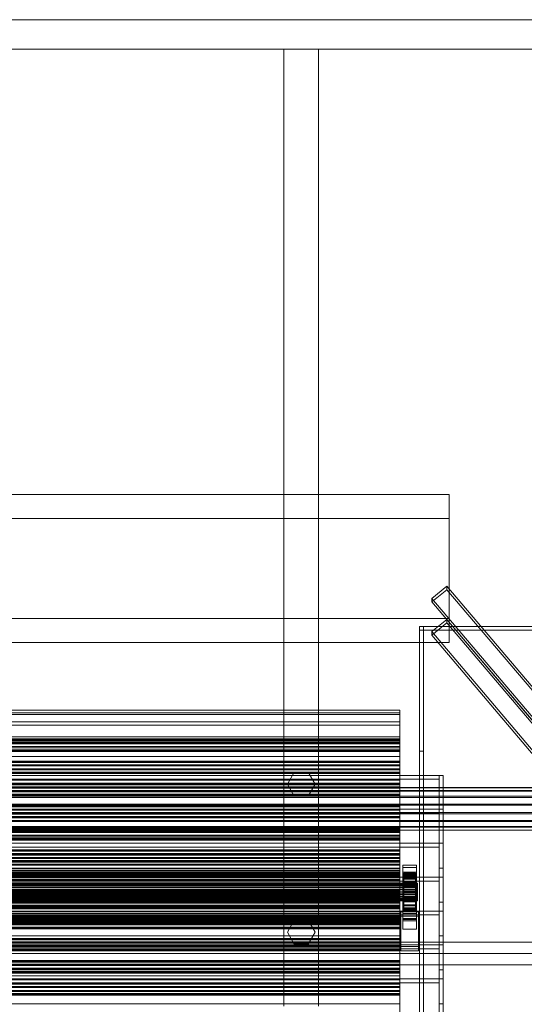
# Model space of a CAD drawing. Header units: millimetres. Extents: x -1970 to 61924, y -58230 to 6847.
# Tile 337 of 656: x 864 to 1376, y -32698 to -31700. Entities that reach past the tile are written whole.
import ezdxf

# ---------------------------------------------------------------- set-up
doc = ezdxf.new("R2010")
doc.units = ezdxf.units.MM
for name, color, linetype, lineweight in [('frontal_C03', 7, 'Continuous', 0), ('frontal_C03-dry', 7, 'Continuous', 0), ('frontal_tolva', 7, 'Continuous', 0)]:
    doc.layers.add(name, color=color, linetype=linetype, lineweight=lineweight)

msp = doc.modelspace()

# ---------------------------------------------------------------- linework, layer by layer
at = {"layer": 'frontal_C03'}
for p, q in [((-1300, -32181.172), (1300, -32181.172)), ((1300, -32181.172), (1300, -32306.935)), ((1300, -32181.172), (1300, -32205.534)), ((1300, -32205.534), (-1300, -32205.534)), ((1300, -32331.296), (1300, -32205.534)), ((1282.29, -32286.596), (1297.71, -32274.184)), ((1297.71, -32274.184), (1297.71, -32277.777)), ((1297.71, -32274.184), (1487.71, -32498.309)), ((1297.71, -32277.777), (1282.29, -32290.189)), ((1282.29, -32290.189), (1282.29, -32286.596)), ((1472.29, -32510.721), (1282.29, -32286.596)), ((1487.71, -32501.902), (1297.71, -32277.777)), ((1472.29, -32514.314), (1282.29, -32290.189)), ((1300, -32306.935), (-1300, -32306.935)), ((1270, -32441.623), (1270, -32314.944)), ((1270, -32314.944), (1270, -34875.113)), ((1274, -32314.944), (1270, -32314.944)), ((1270, -32314.944), (1500, -32314.944)), ((1270, -32318.841), (1270, -32314.944)), ((1274, -34875.113), (1274, -32314.944)), ((1274, -32314.944), (1274, -32441.623)), ((1282.29, -32320.282), (1297.71, -32307.87)), ((1297.71, -32311.463), (1282.29, -32323.876)), ((1297.71, -32307.87), (1297.71, -32311.463)), ((1297.71, -32307.87), (1487.71, -32531.995)), ((1487.71, -32535.588), (1297.71, -32311.463)), ((1300, -32331.296), (1300, -32306.935)), ((1500, -32318.841), (1270, -32318.841)), ((1270, -32318.841), (1270, -34879.011)), ((1282.29, -32323.876), (1282.29, -32320.282)), ((1472.29, -32544.407), (1282.29, -32320.282)), ((1472.29, -32548.001), (1282.29, -32323.876)), ((-1300, -32331.296), (1300, -32331.296)), ((1250, -32400.062), (-1250, -32400.062)), ((1250, -32402.554), (-1250, -32402.554)), ((1250, -32404.381), (-1250, -32404.381)), ((1250, -32402.554), (1250, -32400.062)), ((1250, -32400.062), (1250, -32404.381)), ((1250, -32411.687), (1250, -32402.554)), ((1250, -32404.381), (1250, -32415.216)), ((1250, -32411.687), (-1250, -32411.687)), ((1250, -32415.216), (-1250, -32415.216)), ((1250, -32426.838), (1250, -32411.687)), ((1250, -32415.216), (1250, -32431.828)), ((1250, -32426.838), (-1250, -32426.838)), ((1250, -32429.109), (-1250, -32429.109)), ((1250, -32429.991), (-1250, -32429.991)), ((1250, -32430.644), (-1250, -32430.644)), ((1250, -32431.828), (-1250, -32431.828)), ((1250, -32432.952), (-1250, -32432.952)), ((-1250, -32434.009), (1250, -32434.009)), ((1250, -32446.975), (1250, -32426.838)), ((1250, -32429.991), (1250, -32429.109)), ((1250, -32429.109), (1250, -32430.644)), ((1250, -32432.952), (1250, -32429.991)), ((1250, -32430.644), (1250, -32434.009)), ((1250, -32431.828), (1250, -32453.087)), ((1250, -32436.861), (1250, -32432.952)), ((1250, -32434.009), (1250, -32437.918)), ((1250, -32436.861), (-1250, -32436.861)), ((1250, -32437.918), (-1250, -32437.918)), ((1250, -32440.226), (-1250, -32440.226)), ((1250, -32440.879), (-1250, -32440.879)), ((1250, -32441.761), (-1250, -32441.761)), ((1250, -32440.226), (1250, -32436.861)), ((1250, -32437.918), (1250, -32440.879)), ((1250, -32441.761), (1250, -32440.226)), ((1250, -32440.879), (1250, -32441.761)), ((1270, -35001.792), (1270, -32441.623)), ((1274, -32441.623), (1270, -32441.623)), ((1274, -32441.623), (1274, -35001.792)), ((1250, -32446.975), (-1250, -32446.975)), ((1250, -32451.567), (-1250, -32451.567)), ((1250, -32452.448), (-1250, -32452.448)), ((1250, -32453.087), (-1250, -32453.087)), ((1250, -32453.102), (-1250, -32453.102)), ((1250, -32455.409), (-1250, -32455.409)), ((-1250, -32456.467), (1250, -32456.467)), ((1250, -32470.726), (1250, -32446.975)), ((1250, -32452.448), (1250, -32451.567)), ((1250, -32451.567), (1250, -32453.102)), ((1250, -32455.409), (1250, -32452.448)), ((1250, -32453.087), (1250, -32477.542)), ((1250, -32453.102), (1250, -32456.467)), ((1250, -32459.319), (1250, -32455.409)), ((1250, -32456.467), (1250, -32460.376)), ((1250, -32459.319), (-1250, -32459.319)), ((1250, -32460.376), (-1250, -32460.376)), ((1250, -32462.683), (-1250, -32462.683)), ((1250, -32463.337), (-1250, -32463.337)), ((1250, -32464.218), (-1250, -32464.218)), ((1250, -32462.683), (1250, -32459.319)), ((1250, -32460.376), (1250, -32463.337)), ((1250, -32464.218), (1250, -32462.683)), ((1250, -32463.337), (1250, -32464.218)), ((1250, -32470.726), (-1250, -32470.726)), ((1250, -32474.025), (-1250, -32474.025)), ((1250, -32474.906), (-1250, -32474.906)), ((1250, -32475.56), (-1250, -32475.56)), ((1250, -32496.472), (1250, -32470.726)), ((1250, -32474.906), (1250, -32474.025)), ((1250, -32474.025), (1250, -32475.56)), ((1250, -32477.867), (1250, -32474.906)), ((1250, -32475.56), (1250, -32478.924)), ((1570, -32478.303), (-1570, -32478.303)), ((1570, -32478.562), (-1570, -32478.562)), ((1570, -32481.347), (-1570, -32481.347)), ((1570, -32482.085), (-1570, -32482.085)), ((-1250, -32477.542), (1250, -32477.542)), ((1250, -32477.867), (-1250, -32477.867)), ((-1250, -32478.924), (1250, -32478.924)), ((1250, -32481.776), (-1250, -32481.776)), ((1250, -32482.834), (-1250, -32482.834)), ((1250, -32485.141), (-1250, -32485.141)), ((1250, -32485.795), (-1250, -32485.795)), ((1250, -32477.542), (1250, -32503.528)), ((1250, -32481.776), (1250, -32477.867)), ((1250, -32478.924), (1250, -32482.834)), ((1250, -32485.141), (1250, -32481.776)), ((1250, -32482.834), (1250, -32485.795)), ((1250, -32486.676), (1250, -32485.141)), ((1250, -32485.795), (1250, -32486.676)), ((1570, -32487.231), (-1570, -32487.231)), ((1570, -32488.335), (-1570, -32488.335)), ((-1570, -32495.059), (1570, -32495.059)), ((1570, -32496.361), (-1570, -32496.361)), ((1250, -32486.676), (-1250, -32486.676)), ((1250, -32496.472), (-1250, -32496.472)), ((1250, -32496.482), (-1250, -32496.482)), ((1250, -32522.458), (1250, -32496.472)), ((1250, -32497.364), (1250, -32496.482)), ((1250, -32496.482), (1250, -32498.017)), ((1570, -32503.639), (-1570, -32503.639)), ((1570, -32504.941), (-1570, -32504.941)), ((1250, -32497.364), (-1250, -32497.364)), ((1250, -32498.017), (-1250, -32498.017)), ((1250, -32500.325), (-1250, -32500.325)), ((-1250, -32501.382), (1250, -32501.382)), ((1250, -32503.528), (-1250, -32503.528)), ((1250, -32504.234), (-1250, -32504.234)), ((1250, -32505.291), (-1250, -32505.291)), ((1250, -32500.325), (1250, -32497.364)), ((1250, -32498.017), (1250, -32501.382)), ((1250, -32504.234), (1250, -32500.325)), ((1250, -32501.382), (1250, -32505.291)), ((1250, -32503.528), (1250, -32529.274)), ((1250, -32507.599), (1250, -32504.234)), ((1250, -32505.291), (1250, -32508.252)), ((1570, -32511.665), (-1570, -32511.665)), ((1570, -32512.769), (-1570, -32512.769)), ((1250, -32507.599), (-1250, -32507.599)), ((1250, -32508.252), (-1250, -32508.252)), ((1250, -32509.134), (-1250, -32509.134)), ((1250, -32509.134), (1250, -32507.599)), ((1250, -32508.252), (1250, -32509.134)), ((1570, -32517.915), (-1570, -32517.915)), ((1570, -32518.653), (-1570, -32518.653)), ((1570, -32521.438), (-1570, -32521.438)), ((1570, -32521.697), (-1570, -32521.697)), ((1250, -32518.94), (-1250, -32518.94)), ((1250, -32519.821), (-1250, -32519.821)), ((1250, -32520.475), (-1250, -32520.475)), ((1250, -32522.458), (-1250, -32522.458)), ((1250, -32522.782), (-1250, -32522.782)), ((-1250, -32523.84), (1250, -32523.84)), ((1250, -32519.821), (1250, -32518.94)), ((1250, -32518.94), (1250, -32520.475)), ((1250, -32522.782), (1250, -32519.821)), ((1250, -32520.475), (1250, -32523.84)), ((1250, -32546.913), (1250, -32522.458)), ((1250, -32526.692), (1250, -32522.782)), ((1250, -32523.84), (1250, -32527.749)), ((1250, -32526.692), (-1250, -32526.692)), ((1250, -32527.749), (-1250, -32527.749)), ((1250, -32529.274), (-1250, -32529.274)), ((1250, -32530.056), (-1250, -32530.056)), ((1250, -32530.71), (-1250, -32530.71)), ((1250, -32531.591), (-1250, -32531.591)), ((1250, -32530.056), (1250, -32526.692)), ((1250, -32527.749), (1250, -32530.71)), ((1250, -32529.274), (1250, -32553.025)), ((1250, -32531.591), (1250, -32530.056)), ((1250, -32530.71), (1250, -32531.591)), ((1250, -32541.398), (-1250, -32541.398)), ((1250, -32542.279), (-1250, -32542.279)), ((1250, -32542.932), (-1250, -32542.932)), ((1250, -32545.24), (-1250, -32545.24)), ((-1250, -32546.297), (1250, -32546.297)), ((1250, -32542.279), (1250, -32541.398)), ((1250, -32541.398), (1250, -32542.932)), ((1250, -32545.24), (1250, -32542.279)), ((1250, -32542.932), (1250, -32546.297)), ((1250, -32549.149), (1250, -32545.24)), ((1250, -32546.297), (1250, -32550.207)), ((1250, -32546.913), (-1250, -32546.913)), ((1250, -32549.149), (-1250, -32549.149)), ((1250, -32550.207), (-1250, -32550.207)), ((-1250, -32552.223), (1250, -32552.223)), ((1250, -32552.514), (-1250, -32552.514)), ((1250, -32553.025), (-1250, -32553.025)), ((1250, -32553.167), (-1250, -32553.167)), ((-1250, -32553.605), (1250, -32553.605)), ((1250, -32554.049), (-1250, -32554.049)), ((-1250, -32555.943), (1250, -32555.943)), ((1250, -32568.172), (1250, -32546.913)), ((1250, -32552.514), (1250, -32549.149)), ((1250, -32550.207), (1250, -32553.167)), ((1250, -32553.605), (1250, -32552.223)), ((1250, -32552.223), (1250, -32553.02)), ((1250, -32554.049), (1250, -32552.514)), ((1250, -32553.02), (1250, -32555.943)), ((1250, -32553.025), (1250, -32573.162)), ((1250, -32553.167), (1250, -32554.049)), ((1250, -32557.072), (1250, -32553.605)), ((1250, -32555.943), (1250, -32560.791)), ((-1250, -32557.072), (1250, -32557.072)), ((-1250, -32560.791), (1250, -32560.791)), ((-1250, -32562.388), (1250, -32562.388)), ((1250, -32563.855), (-1250, -32563.855)), ((1250, -32564.737), (-1250, -32564.737)), ((1250, -32565.39), (-1250, -32565.39)), ((1250, -32562.388), (1250, -32557.072)), ((1250, -32560.791), (1250, -32567.235)), ((1250, -32569.191), (1250, -32562.388)), ((1250, -32564.737), (1250, -32563.855)), ((1250, -32563.855), (1250, -32565.39)), ((1250, -32567.697), (1250, -32564.737)), ((1250, -32565.39), (1250, -32568.755)), ((1253, -32559.32), (1253, -32557.074)), ((1253, -32557.074), (1267, -32557.074)), ((1253, -32603.848), (1253, -32557.074)), ((1267, -32559.32), (1253, -32559.32)), ((1253, -32559.32), (1253, -32606.094)), ((1253, -32566.507), (1253, -32564.261)), ((1253, -32564.261), (1267, -32564.261)), ((1253, -32611.035), (1253, -32564.261)), ((1254, -32575.209), (1254, -32565.215)), ((1254, -32565.215), (1254, -32566.035)), ((1254, -32565.215), (1266, -32565.215)), ((1254, -32565.688), (1254, -32565.215)), ((1254, -32575.433), (1254, -32565.688)), ((1254, -32565.688), (1266, -32565.688)), ((1254, -32567.424), (1254, -32565.688)), ((1254, -32575.597), (1254, -32566.035)), ((1254, -32566.035), (1254, -32568.094)), ((1254, -32566.035), (1266, -32566.035)), ((1266, -32566.035), (1266, -32565.215)), ((1266, -32565.215), (1266, -32575.209)), ((1266, -32565.215), (1266, -32565.688)), ((1266, -32565.688), (1266, -32575.433)), ((1266, -32565.688), (1266, -32567.424)), ((1266, -32568.094), (1266, -32566.035)), ((1266, -32566.035), (1266, -32575.597)), ((1267, -32557.074), (1267, -32559.32)), ((1267, -32557.074), (1267, -32603.848)), ((1267, -32606.094), (1267, -32559.32)), ((1267, -32564.261), (1267, -32566.507)), ((1267, -32564.261), (1267, -32611.035)), ((-1268, -32575.209), (1268, -32575.209)), ((-1268, -32575.433), (1268, -32575.433)), ((-1268, -32575.597), (1268, -32575.597)), ((-1268, -32576.255), (1268, -32576.255)), ((-1250, -32567.235), (1250, -32567.235)), ((1250, -32567.697), (-1250, -32567.697)), ((1250, -32568.172), (-1250, -32568.172)), ((-1250, -32568.755), (1250, -32568.755)), ((-1250, -32569.191), (1250, -32569.191)), ((1250, -32571.607), (-1250, -32571.607)), ((1250, -32572.664), (-1250, -32572.664)), ((1250, -32573.162), (-1250, -32573.162)), ((-1250, -32574.835), (1250, -32574.835)), ((1250, -32574.972), (-1250, -32574.972)), ((1250, -32575.625), (-1250, -32575.625)), ((1250, -32567.235), (1250, -32574.835)), ((1250, -32571.607), (1250, -32567.697)), ((1250, -32584.784), (1250, -32568.172)), ((1250, -32568.755), (1250, -32572.664)), ((1250, -32577.017), (1250, -32569.191)), ((1250, -32574.972), (1250, -32571.607)), ((1250, -32572.664), (1250, -32575.625)), ((1250, -32573.162), (1250, -32588.313)), ((1250, -32574.835), (1250, -32583.074)), ((1250, -32576.506), (1250, -32574.972)), ((1250, -32575.625), (1250, -32576.506)), ((1267, -32566.507), (1253, -32566.507)), ((1253, -32566.507), (1253, -32613.281)), ((1254, -32576.255), (1254, -32567.424)), ((1254, -32567.424), (1266, -32567.424)), ((1254, -32570.302), (1254, -32567.424)), ((1254, -32576.572), (1254, -32568.094)), ((1254, -32568.094), (1254, -32571.25)), ((1254, -32568.094), (1266, -32568.094)), ((1254, -32577.619), (1254, -32570.302)), ((1254, -32570.302), (1266, -32570.302)), ((1254, -32574.128), (1254, -32570.302)), ((1254, -32578.068), (1254, -32571.25)), ((1254, -32571.25), (1254, -32575.29)), ((1254, -32571.25), (1266, -32571.25)), ((1254, -32579.431), (1254, -32574.128)), ((1254, -32574.128), (1266, -32574.128)), ((1254, -32578.641), (1254, -32574.128)), ((1254, -32575.597), (1254, -32575.209)), ((1266, -32575.209), (1254, -32575.209)), ((1254, -32575.209), (1254, -32575.433)), ((1254, -32579.981), (1254, -32575.29)), ((1254, -32575.29), (1254, -32579.936)), ((1254, -32575.29), (1266, -32575.29)), ((1266, -32575.433), (1254, -32575.433)), ((1254, -32575.433), (1254, -32576.255)), ((1254, -32576.572), (1254, -32575.597)), ((1266, -32575.597), (1254, -32575.597)), ((1266, -32576.255), (1254, -32576.255)), ((1254, -32576.255), (1254, -32577.619)), ((1266, -32567.424), (1266, -32576.255)), ((1266, -32567.424), (1266, -32570.302)), ((1266, -32571.25), (1266, -32568.094)), ((1266, -32568.094), (1266, -32576.572)), ((1266, -32570.302), (1266, -32577.619)), ((1266, -32570.302), (1266, -32574.128)), ((1266, -32575.29), (1266, -32571.25)), ((1266, -32571.25), (1266, -32578.068)), ((1266, -32574.128), (1266, -32579.431)), ((1266, -32574.128), (1266, -32578.641)), ((1266, -32575.209), (1266, -32575.597)), ((1266, -32575.433), (1266, -32575.209)), ((1266, -32579.936), (1266, -32575.29)), ((1266, -32575.29), (1266, -32579.981)), ((1266, -32576.255), (1266, -32575.433)), ((1266, -32575.597), (1266, -32576.572)), ((1266, -32577.619), (1266, -32576.255)), ((1267, -32613.281), (1267, -32566.507)), ((1268, -32575.597), (1268, -32575.209)), ((1268, -32575.209), (1268, -32575.433)), ((1268, -32575.433), (1268, -32576.255)), ((1268, -32576.572), (1268, -32575.597)), ((1268, -32576.255), (1268, -32577.619)), ((-1268, -32576.572), (1268, -32576.572)), ((-1268, -32577.619), (1268, -32577.619)), ((-1268, -32578.068), (1268, -32578.068)), ((-1268, -32579.431), (1268, -32579.431)), ((-1268, -32579.981), (1268, -32579.981)), ((-1268, -32581.568), (1268, -32581.568)), ((1268, -32582.182), (-1268, -32582.182)), ((-1268, -32583.886), (1268, -32583.886)), ((-1268, -32584.521), (1268, -32584.521)), ((-1268, -32586.224), (1268, -32586.224)), ((1250, -32576.506), (-1250, -32576.506)), ((1250, -32577.017), (-1250, -32577.017)), ((-1250, -32583.074), (1250, -32583.074)), ((1250, -32584.784), (-1250, -32584.784)), ((-1250, -32585.332), (1250, -32585.332)), ((1250, -32586.313), (-1250, -32586.313)), ((1250, -32585.332), (1250, -32577.017)), ((1250, -32583.074), (1250, -32591.389)), ((1250, -32595.619), (1250, -32584.784)), ((1250, -32593.571), (1250, -32585.332)), ((1250, -32587.194), (1250, -32586.313)), ((1250, -32586.313), (1250, -32587.848)), ((1254, -32578.068), (1254, -32576.572)), ((1266, -32576.572), (1254, -32576.572)), ((1266, -32577.619), (1254, -32577.619)), ((1254, -32577.619), (1254, -32579.431)), ((1254, -32579.981), (1254, -32578.068)), ((1266, -32578.068), (1254, -32578.068)), ((1254, -32581.568), (1254, -32578.641)), ((1254, -32578.641), (1266, -32578.641)), ((1254, -32583.533), (1254, -32578.641)), ((1266, -32579.431), (1254, -32579.431)), ((1254, -32579.431), (1254, -32581.568)), ((1254, -32579.936), (1254, -32582.182)), ((1266, -32579.936), (1254, -32579.936)), ((1254, -32579.936), (1254, -32584.873)), ((1254, -32582.182), (1254, -32579.981)), ((1266, -32579.981), (1254, -32579.981)), ((1266, -32581.568), (1254, -32581.568)), ((1254, -32581.568), (1254, -32583.886)), ((1254, -32582.182), (1266, -32582.182)), ((1254, -32584.521), (1254, -32582.182)), ((1254, -32583.886), (1254, -32583.533)), ((1254, -32583.533), (1266, -32583.533)), ((1254, -32588.47), (1254, -32583.533)), ((1266, -32583.886), (1254, -32583.886)), ((1254, -32583.886), (1254, -32586.224)), ((1254, -32586.838), (1254, -32584.521)), ((1254, -32584.521), (1254, -32584.873)), ((1266, -32584.521), (1254, -32584.521)), ((1254, -32584.873), (1254, -32589.765)), ((1254, -32584.873), (1266, -32584.873)), ((1254, -32586.224), (1254, -32588.47)), ((1266, -32586.224), (1254, -32586.224)), ((1254, -32586.224), (1254, -32588.425)), ((1266, -32576.572), (1266, -32578.068)), ((1266, -32579.431), (1266, -32577.619)), ((1266, -32578.068), (1266, -32579.981)), ((1266, -32578.641), (1266, -32581.568)), ((1266, -32578.641), (1266, -32583.533)), ((1266, -32581.568), (1266, -32579.431)), ((1266, -32582.182), (1266, -32579.936)), ((1266, -32584.873), (1266, -32579.936)), ((1266, -32579.981), (1266, -32582.182)), ((1266, -32583.886), (1266, -32581.568)), ((1266, -32582.182), (1266, -32584.521)), ((1266, -32583.533), (1266, -32583.886)), ((1266, -32583.533), (1266, -32588.47)), ((1266, -32586.224), (1266, -32583.886)), ((1266, -32584.873), (1266, -32584.521)), ((1266, -32584.521), (1266, -32586.838)), ((1266, -32589.765), (1266, -32584.873)), ((1266, -32588.47), (1266, -32586.224)), ((1266, -32588.425), (1266, -32586.224)), ((1268, -32578.068), (1268, -32576.572)), ((1268, -32577.619), (1268, -32579.431)), ((1268, -32579.981), (1268, -32578.068)), ((1268, -32579.431), (1268, -32581.568)), ((1268, -32582.182), (1268, -32579.981)), ((1268, -32581.568), (1268, -32583.886)), ((1268, -32584.521), (1268, -32582.182)), ((1268, -32583.886), (1268, -32586.224)), ((1268, -32586.838), (1268, -32584.521)), ((1268, -32586.224), (1268, -32588.425)), ((-1268, -32586.838), (1268, -32586.838)), ((-1268, -32588.425), (1268, -32588.425)), ((-1268, -32588.975), (1268, -32588.975)), ((-1268, -32590.339), (1268, -32590.339)), ((-1268, -32590.788), (1268, -32590.788)), ((-1268, -32591.834), (1268, -32591.834)), ((-1268, -32592.151), (1268, -32592.151)), ((-1268, -32592.809), (1268, -32592.809)), ((-1268, -32592.973), (1268, -32592.973)), ((-1268, -32593.197), (1268, -32593.197)), ((1250, -32587.194), (-1250, -32587.194)), ((1250, -32587.848), (-1250, -32587.848)), ((1250, -32588.313), (-1250, -32588.313)), ((1250, -32590.155), (-1250, -32590.155)), ((-1250, -32591.212), (1250, -32591.212)), ((-1250, -32591.389), (1250, -32591.389)), ((-1250, -32593.571), (1250, -32593.571)), ((1250, -32594.065), (-1250, -32594.065)), ((1250, -32595.122), (-1250, -32595.122)), ((1250, -32595.619), (-1250, -32595.619)), ((1250, -32590.155), (1250, -32587.194)), ((1250, -32587.848), (1250, -32591.212)), ((1250, -32588.313), (1250, -32597.446)), ((1250, -32594.065), (1250, -32590.155)), ((1250, -32591.212), (1250, -32595.122)), ((1250, -32591.389), (1250, -32599.215)), ((1250, -32601.171), (1250, -32593.571)), ((1250, -32597.429), (1250, -32594.065)), ((1250, -32595.122), (1250, -32598.083)), ((1250, -32599.938), (1250, -32595.619)), ((1254, -32588.975), (1254, -32586.838)), ((1254, -32586.838), (1254, -32589.765)), ((1266, -32586.838), (1254, -32586.838)), ((1254, -32588.425), (1254, -32593.117)), ((1266, -32588.425), (1254, -32588.425)), ((1254, -32588.425), (1254, -32590.339)), ((1254, -32588.47), (1266, -32588.47)), ((1254, -32593.117), (1254, -32588.47)), ((1254, -32590.788), (1254, -32588.975)), ((1254, -32588.975), (1254, -32594.278)), ((1266, -32588.975), (1254, -32588.975)), ((1254, -32589.765), (1254, -32594.278)), ((1254, -32589.765), (1266, -32589.765)), ((1254, -32590.339), (1254, -32597.156)), ((1266, -32590.339), (1254, -32590.339)), ((1254, -32590.339), (1254, -32591.834)), ((1254, -32592.151), (1254, -32590.788)), ((1254, -32590.788), (1254, -32598.104)), ((1266, -32590.788), (1254, -32590.788)), ((1254, -32591.834), (1254, -32600.312)), ((1266, -32591.834), (1254, -32591.834)), ((1254, -32591.834), (1254, -32592.809)), ((1254, -32592.973), (1254, -32592.151)), ((1254, -32592.151), (1254, -32600.982)), ((1266, -32592.151), (1254, -32592.151)), ((1254, -32592.809), (1254, -32602.371)), ((1266, -32592.809), (1254, -32592.809)), ((1254, -32592.809), (1254, -32593.197)), ((1254, -32593.197), (1254, -32592.973)), ((1254, -32592.973), (1254, -32602.718)), ((1266, -32592.973), (1254, -32592.973)), ((1254, -32593.117), (1266, -32593.117)), ((1254, -32597.156), (1254, -32593.117)), ((1254, -32593.197), (1254, -32603.191)), ((1266, -32593.197), (1254, -32593.197)), ((1254, -32594.278), (1254, -32598.104)), ((1254, -32594.278), (1266, -32594.278)), ((1266, -32589.765), (1266, -32586.838)), ((1266, -32586.838), (1266, -32588.975)), ((1266, -32593.117), (1266, -32588.425)), ((1266, -32590.339), (1266, -32588.425)), ((1266, -32588.47), (1266, -32593.117)), ((1266, -32594.278), (1266, -32588.975)), ((1266, -32588.975), (1266, -32590.788)), ((1266, -32594.278), (1266, -32589.765)), ((1266, -32597.156), (1266, -32590.339)), ((1266, -32591.834), (1266, -32590.339)), ((1266, -32598.104), (1266, -32590.788)), ((1266, -32590.788), (1266, -32592.151)), ((1266, -32600.312), (1266, -32591.834)), ((1266, -32592.809), (1266, -32591.834)), ((1266, -32600.982), (1266, -32592.151)), ((1266, -32592.151), (1266, -32592.973)), ((1266, -32602.371), (1266, -32592.809)), ((1266, -32593.197), (1266, -32592.809)), ((1266, -32602.718), (1266, -32592.973)), ((1266, -32592.973), (1266, -32593.197)), ((1266, -32593.117), (1266, -32597.156)), ((1266, -32603.191), (1266, -32593.197)), ((1266, -32598.104), (1266, -32594.278)), ((1268, -32588.975), (1268, -32586.838)), ((1268, -32588.425), (1268, -32590.339)), ((1268, -32590.788), (1268, -32588.975)), ((1268, -32590.339), (1268, -32591.834)), ((1268, -32592.151), (1268, -32590.788)), ((1268, -32591.834), (1268, -32592.809)), ((1268, -32592.973), (1268, -32592.151)), ((1268, -32592.809), (1268, -32593.197)), ((1268, -32593.197), (1268, -32592.973)), ((1250, -32597.429), (-1250, -32597.429)), ((1250, -32597.446), (-1250, -32597.446)), ((1250, -32598.083), (-1250, -32598.083)), ((1250, -32598.964), (-1250, -32598.964)), ((-1250, -32599.215), (1250, -32599.215)), ((1250, -32599.938), (-1250, -32599.938)), ((-1250, -32601.171), (1250, -32601.171)), ((-1250, -32606.018), (1250, -32606.018)), ((1250, -32598.964), (1250, -32597.429)), ((1250, -32597.446), (1250, -32599.938)), ((1250, -32598.083), (1250, -32598.964)), ((1250, -32599.215), (1250, -32606.018)), ((1250, -32607.615), (1250, -32601.171)), ((1250, -32606.018), (1250, -32611.334)), ((1251, -32608.861), (1251, -32604.37)), ((1251, -32604.37), (1269, -32604.37)), ((1251, -32639.45), (1251, -32604.37)), ((1253, -32612.005), (1253, -32601.226)), ((1253, -32601.226), (1267, -32601.226)), ((1253, -32610.97), (1253, -32601.226)), ((1267, -32603.848), (1253, -32603.848)), ((1253, -32603.848), (1253, -32606.094)), ((1253, -32606.094), (1267, -32606.094)), ((1254, -32597.156), (1266, -32597.156)), ((1254, -32600.312), (1254, -32597.156)), ((1254, -32598.104), (1254, -32600.982)), ((1254, -32598.104), (1266, -32598.104)), ((1254, -32600.312), (1266, -32600.312)), ((1254, -32602.371), (1254, -32600.312)), ((1254, -32600.982), (1254, -32602.718)), ((1254, -32600.982), (1266, -32600.982)), ((1254, -32602.371), (1266, -32602.371)), ((1254, -32603.191), (1254, -32602.371)), ((1254, -32602.718), (1254, -32603.191)), ((1254, -32602.718), (1266, -32602.718)), ((1254, -32603.191), (1266, -32603.191)), ((1266, -32597.156), (1266, -32600.312)), ((1266, -32600.982), (1266, -32598.104)), ((1266, -32600.312), (1266, -32602.371)), ((1266, -32602.718), (1266, -32600.982)), ((1266, -32602.371), (1266, -32603.191)), ((1266, -32603.191), (1266, -32602.718)), ((1267, -32601.226), (1267, -32612.005)), ((1267, -32601.226), (1267, -32610.97)), ((1267, -32606.094), (1267, -32603.848)), ((1269, -32604.37), (1269, -32608.861)), ((1269, -32604.37), (1269, -32639.45)), ((-1250, -32607.615), (1250, -32607.615)), ((1250, -32608.77), (-1250, -32608.77)), ((1250, -32609.652), (-1250, -32609.652)), ((1250, -32610.305), (-1250, -32610.305)), ((-1250, -32611.334), (1250, -32611.334)), ((-1250, -32612.463), (1250, -32612.463)), ((1250, -32612.613), (-1250, -32612.613)), ((-1250, -32613.67), (1250, -32613.67)), ((-1250, -32614.801), (1250, -32614.801)), ((-1250, -32615.386), (1250, -32615.386)), ((-1250, -32616.183), (1250, -32616.183)), ((1250, -32612.463), (1250, -32607.615)), ((1250, -32609.652), (1250, -32608.77)), ((1250, -32608.77), (1250, -32610.305)), ((1250, -32612.613), (1250, -32609.652)), ((1250, -32610.305), (1250, -32613.67)), ((1250, -32611.334), (1250, -32614.801)), ((1250, -32615.386), (1250, -32612.463)), ((1250, -32616.522), (1250, -32612.613)), ((1250, -32613.67), (1250, -32617.579)), ((1250, -32614.801), (1250, -32616.183)), ((1250, -32616.183), (1250, -32615.386)), ((1269, -32608.861), (1251, -32608.861)), ((1251, -32643.942), (1251, -32608.861)), ((1267, -32610.97), (1253, -32610.97)), ((1253, -32610.97), (1253, -32621.75)), ((1267, -32611.035), (1253, -32611.035)), ((1253, -32611.035), (1253, -32613.281)), ((1267, -32612.005), (1253, -32612.005)), ((1253, -32612.005), (1253, -32621.75)), ((1253, -32613.281), (1267, -32613.281)), ((1267, -32621.75), (1267, -32610.97)), ((1267, -32613.281), (1267, -32611.035)), ((1267, -32621.75), (1267, -32612.005)), ((1269, -32643.942), (1269, -32608.861)), ((1250, -32616.522), (-1250, -32616.522)), ((1250, -32617.579), (-1250, -32617.579)), ((1250, -32619.887), (-1250, -32619.887)), ((1250, -32620.54), (-1250, -32620.54)), ((1250, -32621.422), (-1250, -32621.422)), ((1250, -32619.887), (1250, -32616.522)), ((1250, -32617.579), (1250, -32620.54)), ((1250, -32621.422), (1250, -32619.887)), ((1250, -32620.54), (1250, -32621.422)), ((1253, -32621.75), (1267, -32621.75)), ((-1500, -32635.017), (1500, -32635.017)), ((1250, -32631.228), (-1250, -32631.228)), ((1250, -32632.109), (-1250, -32632.109)), ((1250, -32632.763), (-1250, -32632.763)), ((1250, -32635.07), (-1250, -32635.07)), ((-1250, -32636.128), (1250, -32636.128)), ((1250, -32632.109), (1250, -32631.228)), ((1250, -32631.228), (1250, -32632.763)), ((1250, -32635.07), (1250, -32632.109)), ((1250, -32632.763), (1250, -32636.128)), ((1250, -32638.98), (1250, -32635.07)), ((1250, -32636.128), (1250, -32640.037)), ((1250, -32638.98), (-1250, -32638.98)), ((1250, -32640.037), (-1250, -32640.037)), ((1250, -32642.345), (-1250, -32642.345)), ((1250, -32642.998), (-1250, -32642.998)), ((1250, -32643.879), (-1250, -32643.879)), ((1250, -32642.345), (1250, -32638.98)), ((1250, -32640.037), (1250, -32642.998)), ((1250, -32643.879), (1250, -32642.345)), ((1250, -32642.998), (1250, -32643.879)), ((1269, -32639.45), (1251, -32639.45)), ((1251, -32639.45), (1251, -32643.942)), ((1251, -32643.942), (1269, -32643.942)), ((1269, -32643.942), (1269, -32639.45)), ((1500, -32646.426), (-1500, -32646.426)), ((1500, -32646.711), (-1500, -32646.711)), ((1250, -32653.686), (-1250, -32653.686)), ((1250, -32654.567), (-1250, -32654.567)), ((1250, -32655.221), (-1250, -32655.221)), ((1250, -32654.567), (1250, -32653.686)), ((1250, -32653.686), (1250, -32655.221)), ((1250, -32657.528), (1250, -32654.567)), ((1250, -32655.221), (1250, -32658.585)), ((-1500, -32658.119), (1500, -32658.119)), ((1250, -32657.528), (-1250, -32657.528)), ((-1250, -32658.585), (1250, -32658.585)), ((1250, -32661.437), (-1250, -32661.437)), ((1250, -32662.495), (-1250, -32662.495)), ((1250, -32664.802), (-1250, -32664.802)), ((1250, -32665.456), (-1250, -32665.456)), ((1250, -32661.437), (1250, -32657.528)), ((1250, -32658.585), (1250, -32662.495)), ((1250, -32664.802), (1250, -32661.437)), ((1250, -32662.495), (1250, -32665.456)), ((1250, -32666.337), (1250, -32664.802)), ((1250, -32665.456), (1250, -32666.337)), ((1250, -32666.337), (-1250, -32666.337)), ((1250, -32676.143), (-1250, -32676.143)), ((1250, -32677.025), (1250, -32676.143)), ((1250, -32676.143), (1250, -32677.678)), ((1250, -32677.025), (-1250, -32677.025)), ((1250, -32677.678), (-1250, -32677.678)), ((1250, -32679.986), (-1250, -32679.986)), ((-1250, -32681.043), (1250, -32681.043)), ((1250, -32683.895), (-1250, -32683.895)), ((1250, -32684.952), (-1250, -32684.952)), ((1250, -32679.986), (1250, -32677.025)), ((1250, -32677.678), (1250, -32681.043)), ((1250, -32683.895), (1250, -32679.986)), ((1250, -32681.043), (1250, -32684.952)), ((1250, -32687.26), (1250, -32683.895)), ((1250, -32684.952), (1250, -32687.913)), ((1250, -32687.26), (-1250, -32687.26)), ((1250, -32687.913), (-1250, -32687.913)), ((1250, -32688.795), (-1250, -32688.795)), ((1250, -32688.795), (1250, -32687.26)), ((1250, -32687.913), (1250, -32688.795))]:
    msp.add_line(p, q, dxfattribs=at)
at = {"layer": 'frontal_C03-dry'}
for p, q in [((-1290, -32466), (1290, -32466)), ((1290, -32466), (1290, -32500.375)), ((1290, -32466), (1290, -32470)), ((1290, -32466), (1290, -32560)), ((1294, -32466), (1290, -32466)), ((1294, -32466), (1294, -32500.375)), ((1294, -32560), (1294, -32466)), ((1290, -32470), (-1290, -32470)), ((1290, -32504.375), (1290, -32470)), ((1290, -32500.375), (-1290, -32500.375)), ((-1290, -32504.375), (1290, -32504.375)), ((1290, -32500.375), (1290, -32504.375)), ((1290, -32594.375), (1290, -32500.375)), ((1294, -32500.375), (1290, -32500.375)), ((1290, -32500.375), (1290, -32534.75)), ((1290, -32538.75), (1290, -32504.375)), ((1294, -32500.375), (1294, -32594.375)), ((1294, -32500.375), (1294, -32534.75)), ((1290, -32534.75), (-1290, -32534.75)), ((1290, -32534.75), (1290, -32538.75)), ((1290, -32628.75), (1290, -32534.75)), ((1294, -32534.75), (1290, -32534.75)), ((1290, -32534.75), (1290, -32569.125)), ((1294, -32534.75), (1294, -32628.75)), ((1294, -32534.75), (1294, -32569.125)), ((-1290, -32538.75), (1290, -32538.75)), ((1290, -32573.125), (1290, -32538.75)), ((1250, -32560), (-1250, -32560)), ((-1250, -32566), (1250, -32566)), ((1250, -32594.375), (1250, -32560)), ((1250, -32566), (1250, -32560)), ((1250, -32566), (1250, -32600.375)), ((1250, -32570), (1250, -32566)), ((1290, -32560), (1290, -32594.375)), ((1290, -32560), (1294, -32560)), ((1294, -32594.375), (1294, -32560)), ((1290, -32569.125), (-1290, -32569.125)), ((-1290, -32573.125), (1290, -32573.125)), ((-1250, -32570), (1250, -32570)), ((1250, -32570), (1250, -32604.375)), ((1290, -32569.125), (1290, -32573.125)), ((1290, -32663.125), (1290, -32569.125)), ((1294, -32569.125), (1290, -32569.125)), ((1290, -32569.125), (1290, -32603.5)), ((1290, -32607.5), (1290, -32573.125)), ((1294, -32569.125), (1294, -32663.125)), ((1294, -32569.125), (1294, -32603.5)), ((-1250, -32594.375), (1250, -32594.375)), ((1250, -32600.375), (1250, -32594.375)), ((1250, -32628.75), (1250, -32594.375)), ((1294, -32594.375), (1290, -32594.375)), ((1290, -32594.375), (1290, -32628.75)), ((1294, -32628.75), (1294, -32594.375)), ((1290, -32603.5), (-1290, -32603.5)), ((1250, -32600.375), (-1250, -32600.375)), ((1250, -32604.375), (-1250, -32604.375)), ((1250, -32604.375), (1250, -32600.375)), ((1250, -32600.375), (1250, -32634.75)), ((1250, -32604.375), (1250, -32638.75)), ((1290, -32603.5), (1290, -32607.5)), ((1290, -32697.5), (1290, -32603.5)), ((1294, -32603.5), (1290, -32603.5)), ((1290, -32603.5), (1290, -32637.875)), ((1294, -32603.5), (1294, -32697.5)), ((1294, -32603.5), (1294, -32637.875)), ((-1290, -32607.5), (1290, -32607.5)), ((1290, -32641.875), (1290, -32607.5)), ((-1250, -32628.75), (1250, -32628.75)), ((1250, -32634.75), (-1250, -32634.75)), ((1250, -32634.75), (1250, -32628.75)), ((1250, -32663.125), (1250, -32628.75)), ((1250, -32638.75), (1250, -32634.75)), ((1250, -32634.75), (1250, -32669.125)), ((1294, -32628.75), (1290, -32628.75)), ((1290, -32628.75), (1290, -32663.125)), ((1294, -32663.125), (1294, -32628.75)), ((1290, -32637.875), (-1290, -32637.875)), ((-1290, -32641.875), (1290, -32641.875)), ((1250, -32638.75), (-1250, -32638.75)), ((1250, -32638.75), (1250, -32673.125)), ((1290, -32637.875), (1290, -32641.875)), ((1290, -32731.875), (1290, -32637.875)), ((1294, -32637.875), (1290, -32637.875)), ((1290, -32637.875), (1290, -32672.25)), ((1290, -32676.25), (1290, -32641.875)), ((1294, -32637.875), (1294, -32731.875)), ((1294, -32637.875), (1294, -32672.25)), ((-1250, -32663.125), (1250, -32663.125)), ((1250, -32669.125), (1250, -32663.125)), ((1250, -32697.5), (1250, -32663.125)), ((1294, -32663.125), (1290, -32663.125)), ((1290, -32663.125), (1290, -32697.5)), ((1294, -32697.5), (1294, -32663.125)), ((1290, -32672.25), (-1290, -32672.25)), ((1250, -32669.125), (-1250, -32669.125)), ((1250, -32673.125), (-1250, -32673.125)), ((1250, -32673.125), (1250, -32669.125)), ((1250, -32669.125), (1250, -32703.5)), ((1250, -32673.125), (1250, -32707.5)), ((1290, -32672.25), (1290, -32676.25)), ((1290, -32766.25), (1290, -32672.25)), ((1294, -32672.25), (1290, -32672.25)), ((1290, -32672.25), (1290, -32706.625)), ((1294, -32672.25), (1294, -32766.25)), ((1294, -32672.25), (1294, -32706.625)), ((-1290, -32676.25), (1290, -32676.25)), ((1290, -32710.625), (1290, -32676.25)), ((-1250, -32697.5), (1250, -32697.5)), ((1250, -32703.5), (1250, -32697.5)), ((1250, -32731.875), (1250, -32697.5)), ((1294, -32697.5), (1290, -32697.5)), ((1290, -32697.5), (1290, -32731.875)), ((1294, -32731.875), (1294, -32697.5))]:
    msp.add_line(p, q, dxfattribs=at)
at = {"layer": 'frontal_tolva'}
for p, q in [((-1725, -31700), (1725, -31700)), ((-1725, -31730), (1725, -31730)), ((1132.5, -32700), (1132.5, -31730)), ((1132.5, -31730), (1167.5, -31730)), ((1167.5, -32700), (1167.5, -31730)), ((1136, -32475), (1143, -32462.876)), ((1143, -32462.876), (1157, -32462.876)), ((1157, -32462.876), (1164, -32475)), ((1143, -32487.124), (1136, -32475)), ((1164, -32475), (1157, -32487.124)), ((1157, -32487.124), (1143, -32487.124)), ((1136, -32625), (1143, -32612.876)), ((1143, -32612.876), (1157, -32612.876)), ((1157, -32612.876), (1164, -32625)), ((1143, -32637.124), (1136, -32625)), ((1164, -32625), (1157, -32637.124)), ((1157, -32637.124), (1143, -32637.124))]:
    msp.add_line(p, q, dxfattribs=at)

doc.saveas('drawing.dxf')
